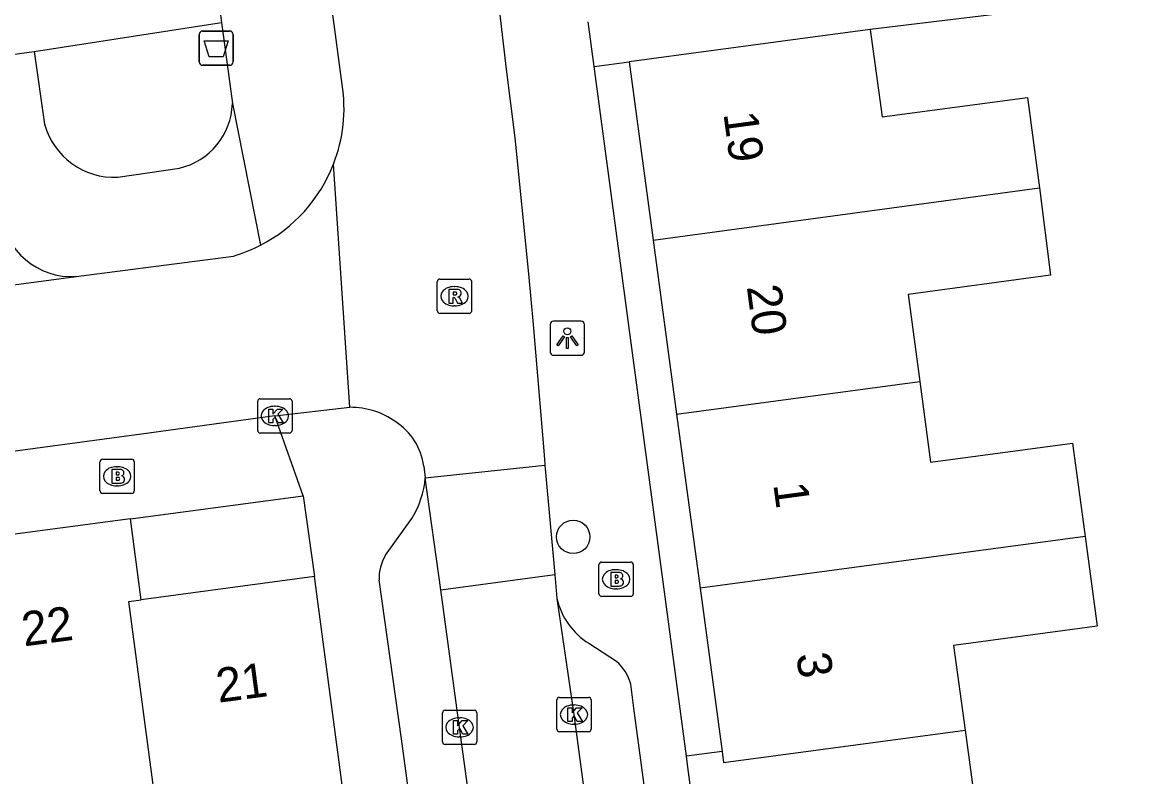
# Model space of a CAD drawing. Extents: x 163150 to 163546, y 380933 to 381635.
# Drawn here: x 163421.52 to 163453.85, y 381161.63 to 381183.65 of the extents above; entities that cross this region are included whole.
import ezdxf

# ---------------------------------------------------------------- set-up
doc = ezdxf.new("R2010")
doc.units = 0
for name, color, linetype in [('IMGEO_Afvalbak', 7, 'Continuous'), ('IMGEO_Boom', 7, 'Continuous'), ('IMGEO_Brandkraan', 7, 'Continuous'), ('IMGEO_Groenvoorziening', 7, 'Continuous'), ('IMGEO_Kolk', 7, 'Continuous'), ('IMGEO_Lichtpunt', 7, 'Continuous'), ('IMGEO_Pand', 7, 'Continuous'), ('IMGEO_Pand_nummerreeks', 7, 'Continuous'), ('IMGEO_Rijbaan_lokaal_open', 7, 'Continuous'), ('IMGEO_Rioolput', 7, 'Continuous'), ('IMGEO_Voetpad_open', 7, 'Continuous')]:
    doc.layers.add(name, color=color, linetype=linetype)

msp = doc.modelspace()

# ---------------------------------------------------------------- linework, layer by layer
at = {"layer": 'IMGEO_Afvalbak'}
for p, q in [((163426.782, 381183.393), (163427.572, 381183.393)), ((163427.572, 381183.393), (163426.782, 381183.393)), ((163426.682, 381182.493), (163426.682, 381183.293)), ((163426.682, 381183.293), (163426.682, 381182.493)), ((163427.672, 381183.293), (163427.672, 381182.493)), ((163427.672, 381182.493), (163427.672, 381183.293)), ((163427.572, 381182.393), (163426.782, 381182.393)), ((163426.782, 381182.393), (163427.572, 381182.393))]:
    msp.add_line(p, q, dxfattribs=at)
msp.add_lwpolyline([(163426.825, 381183.107), (163427.529, 381183.107), (163427.38, 381182.637), (163426.974, 381182.637), (163426.825, 381183.107)], dxfattribs=at)
for centre, start, end in [((163426.782, 381183.293), 90, 180), ((163426.782, 381183.293), 90, 180), ((163427.572, 381183.293), 0, 90), ((163427.572, 381183.293), 360, 90), ((163426.782, 381182.493), 180, 270), ((163426.782, 381182.493), 180, 270), ((163427.572, 381182.493), 270, 0), ((163427.572, 381182.493), 270, 0)]:
    msp.add_arc(centre, 0.1, start, end, dxfattribs=at)
at = {"layer": 'IMGEO_Boom'}
msp.add_circle((163437.586, 381168.632), 0.489, dxfattribs=at)
at = {"layer": 'IMGEO_Brandkraan'}
for p, q in [((163423.788, 381169.973), (163423.788, 381170.825)), ((163423.863, 381170.899), (163424.715, 381170.899)), ((163424.789, 381170.825), (163424.789, 381169.973)), ((163424.276, 381170.679), (163424.301, 381170.679)), ((163424.299, 381170.119), (163424.274, 381170.119)), ((163424.715, 381169.899), (163423.863, 381169.899)), ((163438.41, 381167.895), (163439.262, 381167.895)), ((163438.335, 381166.969), (163438.335, 381167.821)), ((163438.823, 381167.675), (163438.848, 381167.675)), ((163439.336, 381167.821), (163439.336, 381166.969)), ((163439.262, 381166.895), (163438.41, 381166.895)), ((163438.846, 381167.115), (163438.821, 381167.115))]:
    msp.add_line(p, q, dxfattribs=at)
for points in [[(163423.788, 381169.973), (163423.788, 381170.825)], [(163423.863, 381170.899), (163424.715, 381170.899)], [(163424.789, 381170.825), (163424.789, 381169.973)], [(163424.136, 381170.599), (163424.136, 381170.199), (163424.349, 381170.199)], [(163424.367, 381170.599), (163424.136, 381170.599)], [(163424.315, 381170.518), (163424.261, 381170.518), (163424.261, 381170.442)], [(163424.261, 381170.442), (163424.314, 381170.442)], [(163424.323, 381170.366), (163424.261, 381170.366), (163424.261, 381170.285)], [(163424.261, 381170.285), (163424.323, 381170.285)], [(163424.715, 381169.899), (163423.863, 381169.899)], [(163438.41, 381167.895), (163439.262, 381167.895)], [(163438.335, 381166.969), (163438.335, 381167.821)], [(163438.683, 381167.595), (163438.683, 381167.195), (163438.896, 381167.195)], [(163438.914, 381167.595), (163438.683, 381167.595)], [(163438.862, 381167.514), (163438.808, 381167.514), (163438.808, 381167.438)], [(163439.336, 381167.821), (163439.336, 381166.969)], [(163438.808, 381167.438), (163438.861, 381167.438)], [(163438.87, 381167.362), (163438.808, 381167.362), (163438.808, 381167.281)], [(163438.808, 381167.281), (163438.87, 381167.281)], [(163439.262, 381166.895), (163438.41, 381166.895)]]:
    msp.add_lwpolyline(points, dxfattribs=at)
for centre, radius, start, end in [((163423.865, 381170.823), 0.0765, 91.552, 178.448), ((163423.865, 381170.823), 0.0765, 91.552, 178.448), ((163424.713, 381170.823), 0.0765, 1.552, 88.448), ((163424.713, 381170.823), 0.0765, 1.552, 88.448), ((163424.316, 381170.48), 0.0379, 267.8285, 90.9355), ((163424.371, 381170.454), 0.145, 59.4692, 91.5367), ((163424.396, 381170.501), 0.0922, 285.5137, 58.1501), ((163424.324, 381170.325), 0.0404, 269.8759, 90.5077), ((163424.355, 381170.45), 0.251, 268.6676, 293.5347), ((163424.401, 381170.309), 0.105, 301.3115, 78.989), ((163423.865, 381169.975), 0.0765, 181.552, 268.448), ((163423.865, 381169.975), 0.0765, 181.552, 268.448), ((163424.713, 381169.975), 0.0765, 271.552, 358.448), ((163424.713, 381169.975), 0.0765, 271.552, 358.448), ((163438.412, 381167.819), 0.0765, 91.552, 178.448), ((163438.412, 381167.819), 0.0765, 91.552, 178.448), ((163439.26, 381167.819), 0.0765, 1.552, 88.448), ((163439.26, 381167.819), 0.0765, 1.552, 88.448), ((163438.863, 381167.476), 0.0379, 267.8285, 90.9355), ((163438.918, 381167.45), 0.145, 59.4692, 91.5367), ((163438.943, 381167.497), 0.0922, 285.5137, 58.1501), ((163438.871, 381167.321), 0.0404, 269.8759, 90.5077), ((163438.902, 381167.446), 0.251, 268.6676, 293.5347), ((163438.948, 381167.305), 0.105, 301.3115, 78.989), ((163438.412, 381166.971), 0.0765, 181.552, 268.448), ((163438.412, 381166.971), 0.0765, 181.552, 268.448), ((163439.26, 381166.971), 0.0765, 271.552, 358.448), ((163439.26, 381166.971), 0.0765, 271.552, 358.448)]:
    msp.add_arc(centre, radius, start, end, dxfattribs=at)
for centre, major_axis, ratio, start_param, end_param in [((163424.275, 381170.399), (-0.387, 0.002), 0.722429, 4.712389, 7.853982), ((163424.3, 381170.399), (-0.39, 0.002), 0.717154, 1.570796, 4.712389), ((163438.822, 381167.395), (-0.387, 0.002), 0.722429, 4.712389, 7.853982), ((163438.847, 381167.395), (-0.39, 0.002), 0.717154, 1.570796, 4.712389)]:
    msp.add_ellipse(centre, major_axis=major_axis, ratio=ratio, start_param=start_param, end_param=end_param, dxfattribs=at)
at = {"layer": 'IMGEO_Groenvoorziening'}
msp.add_lwpolyline([(163421.871, 381182.792), (163427.334, 381183.638)], dxfattribs=at)
at = {"layer": 'IMGEO_Kolk'}
for p, q in [((163428.386, 381171.736), (163428.386, 381172.588)), ((163428.461, 381172.662), (163429.313, 381172.662)), ((163428.874, 381172.442), (163428.899, 381172.442)), ((163429.387, 381172.588), (163429.387, 381171.736)), ((163428.897, 381171.882), (163428.872, 381171.882)), ((163429.313, 381171.662), (163428.461, 381171.662)), ((163437.108, 381163.02), (163437.108, 381163.872)), ((163437.183, 381163.946), (163438.035, 381163.946)), ((163437.596, 381163.726), (163437.621, 381163.726)), ((163438.109, 381163.872), (163438.109, 381163.02)), ((163433.773, 381162.646), (163433.773, 381163.498)), ((163433.848, 381163.572), (163434.7, 381163.572)), ((163434.261, 381163.352), (163434.286, 381163.352)), ((163434.774, 381163.498), (163434.774, 381162.646)), ((163437.619, 381163.166), (163437.594, 381163.166)), ((163434.284, 381162.792), (163434.259, 381162.792)), ((163438.035, 381162.946), (163437.183, 381162.946)), ((163434.7, 381162.572), (163433.848, 381162.572))]:
    msp.add_line(p, q, dxfattribs=at)
for points in [[(163428.386, 381171.736), (163428.386, 381172.588)], [(163428.461, 381172.662), (163429.313, 381172.662)], [(163428.707, 381172.362), (163428.83, 381172.362), (163428.83, 381172.211), (163428.96, 381172.362), (163429.124, 381172.362), (163428.978, 381172.211), (163429.131, 381171.962), (163428.979, 381171.962), (163428.894, 381172.126), (163428.83, 381172.059), (163428.83, 381171.962), (163428.707, 381171.962), (163428.707, 381172.362)], [(163429.387, 381172.588), (163429.387, 381171.736)], [(163429.313, 381171.662), (163428.461, 381171.662)], [(163437.108, 381163.02), (163437.108, 381163.872)], [(163437.183, 381163.946), (163438.035, 381163.946)], [(163437.429, 381163.646), (163437.552, 381163.646), (163437.552, 381163.495), (163437.682, 381163.646), (163437.846, 381163.646), (163437.7, 381163.495), (163437.853, 381163.246), (163437.701, 381163.246), (163437.616, 381163.41), (163437.552, 381163.343), (163437.552, 381163.246), (163437.429, 381163.246), (163437.429, 381163.646)], [(163438.109, 381163.872), (163438.109, 381163.02)], [(163433.773, 381162.646), (163433.773, 381163.498)], [(163433.848, 381163.572), (163434.7, 381163.572)], [(163434.774, 381163.498), (163434.774, 381162.646)], [(163434.094, 381163.272), (163434.217, 381163.272), (163434.217, 381163.121), (163434.347, 381163.272), (163434.511, 381163.272), (163434.365, 381163.121), (163434.518, 381162.872), (163434.366, 381162.872), (163434.281, 381163.036), (163434.217, 381162.969), (163434.217, 381162.872), (163434.094, 381162.872), (163434.094, 381163.272)], [(163438.035, 381162.946), (163437.183, 381162.946)], [(163434.7, 381162.572), (163433.848, 381162.572)]]:
    msp.add_lwpolyline(points, dxfattribs=at)
for centre, start, end in [((163428.463, 381172.586), 91.552, 178.448), ((163428.463, 381172.586), 91.552, 178.448), ((163429.311, 381172.586), 1.552, 88.448), ((163429.311, 381172.586), 1.552, 88.448), ((163428.463, 381171.738), 181.552, 268.448), ((163428.463, 381171.738), 181.552, 268.448), ((163429.311, 381171.738), 271.552, 358.448), ((163429.311, 381171.738), 271.552, 358.448), ((163437.185, 381163.87), 91.552, 178.448), ((163437.185, 381163.87), 91.552, 178.448), ((163438.033, 381163.87), 1.552, 88.448), ((163438.033, 381163.87), 1.552, 88.448), ((163433.85, 381163.496), 91.552, 178.448), ((163433.85, 381163.496), 91.552, 178.448), ((163434.698, 381163.496), 1.552, 88.448), ((163434.698, 381163.496), 1.552, 88.448), ((163437.185, 381163.022), 181.552, 268.448), ((163437.185, 381163.022), 181.552, 268.448), ((163438.033, 381163.022), 271.552, 358.448), ((163438.033, 381163.022), 271.552, 358.448), ((163433.85, 381162.648), 181.552, 268.448), ((163433.85, 381162.648), 181.552, 268.448), ((163434.698, 381162.648), 271.552, 358.448), ((163434.698, 381162.648), 271.552, 358.448)]:
    msp.add_arc(centre, 0.0765, start, end, dxfattribs=at)
for centre, major_axis, ratio, start_param, end_param in [((163428.873, 381172.162), (-0.387, 0.002), 0.722429, 4.712389, 7.853982), ((163428.898, 381172.162), (-0.39, 0.002), 0.717154, 1.570796, 4.712389), ((163437.595, 381163.446), (-0.387, 0.002), 0.722429, 4.712389, 7.853982), ((163437.62, 381163.446), (-0.39, 0.002), 0.717154, 1.570796, 4.712389), ((163434.26, 381163.072), (-0.387, 0.002), 0.722429, 4.712389, 7.853982), ((163434.285, 381163.072), (-0.39, 0.002), 0.717154, 1.570796, 4.712389)]:
    msp.add_ellipse(centre, major_axis=major_axis, ratio=ratio, start_param=start_param, end_param=end_param, dxfattribs=at)
at = {"layer": 'IMGEO_Lichtpunt'}
for p, q in [((163436.918, 381174.833), (163436.918, 381174.026)), ((163436.918, 381174.833), (163436.918, 381174.026)), ((163437.82, 381174.928), (163437.012, 381174.928)), ((163437.82, 381174.928), (163437.012, 381174.928)), ((163437.914, 381174.026), (163437.914, 381174.833)), ((163437.914, 381174.026), (163437.914, 381174.833)), ((163437.012, 381173.932), (163437.82, 381173.932)), ((163437.012, 381173.932), (163437.82, 381173.932))]:
    msp.add_line(p, q, dxfattribs=at)
for points in [[(163437.292, 381174.497), (163437.331, 381174.469), (163437.143, 381174.207), (163437.105, 381174.234), (163437.292, 381174.497)], [(163437.394, 381174.449), (163437.441, 381174.449), (163437.441, 381174.127), (163437.394, 381174.127), (163437.394, 381174.449)], [(163437.504, 381174.469), (163437.542, 381174.496), (163437.729, 381174.234), (163437.69, 381174.206), (163437.504, 381174.469)]]:
    msp.add_lwpolyline(points, dxfattribs=at)
msp.add_circle((163437.417, 381174.631), 0.0994, dxfattribs=at)
for centre, start, end in [((163437.012, 381174.833), 90, 180), ((163437.012, 381174.833), 90, 180), ((163437.82, 381174.833), 0, 90), ((163437.82, 381174.833), 0, 90), ((163437.012, 381174.026), 180, 270), ((163437.012, 381174.026), 180, 270), ((163437.82, 381174.026), 270, 0), ((163437.82, 381174.026), 270, 360)]:
    msp.add_arc(centre, 0.0946, start, end, dxfattribs=at)
at = {"layer": 'IMGEO_Pand'}
for points in [[(163446.248, 381183.436), (163444.133, 381183.152), (163439.219, 381182.492)], [(163446.248, 381183.436), (163446.591, 381180.885), (163450.83, 381181.455), (163451.185, 381178.818)], [(163439.219, 381182.492), (163439.918, 381177.291)], [(163439.918, 381177.291), (163451.185, 381178.818)], [(163451.185, 381178.818), (163451.505, 381176.266), (163447.35, 381175.704), (163447.692, 381173.162)], [(163439.918, 381177.291), (163440.601, 381172.211)], [(163440.601, 381172.211), (163447.692, 381173.162)], [(163447.692, 381173.162), (163448.007, 381170.814), (163452.148, 381171.371), (163452.515, 381168.638)], [(163440.601, 381172.211), (163441.285, 381167.13)], [(163424.677, 381169.157), (163424.31, 381169.108), (163419.25, 381168.435)], [(163424.991, 381166.799), (163424.677, 381169.157)], [(163452.515, 381168.638), (163441.285, 381167.13)], [(163452.515, 381168.638), (163452.867, 381166.023), (163448.679, 381165.459), (163449.01, 381162.995)], [(163430.04, 381167.473), (163424.991, 381166.799)], [(163431.015, 381160.154), (163430.04, 381167.473)], [(163441.285, 381167.13), (163441.925, 381162.367)], [(163425.955, 381156.788), (163424.625, 381166.75), (163424.991, 381166.799)], [(163441.925, 381162.367), (163441.968, 381162.05), (163449.01, 381162.995)], [(163449.01, 381162.995), (163449.331, 381160.607), (163453.482, 381161.165), (163453.833, 381158.56), (163453.845, 381158.471)], [(163441.925, 381162.367), (163440.885, 381162.228)], [(163441.612, 381156.819), (163440.928, 381161.91), (163440.885, 381162.228)]]:
    msp.add_lwpolyline(points, dxfattribs=at)
at = {"layer": 'IMGEO_Rijbaan_lokaal_open'}
for points in [[(163430.773, 381218.81), (163432.818, 381203.407), (163434.853, 381188.435), (163435.404, 381184.201), (163435.633, 381182.277), (163435.88, 381180.272), (163436.282, 381176.303), (163436.423, 381174.825), (163436.736, 381171.03), (163436.749, 381170.87), (163436.756, 381170.797), (163436.763, 381170.724)], [(163430.851, 381181.833), (163430.333, 381185.704)], [(163431.075, 381172.412), (163430.598, 381179.51)], [(163423.091, 381176.226), (163427.684, 381176.827)], [(163394.422, 381172.398), (163423.091, 381176.226)], [(163428.886, 381172.164), (163431.075, 381172.412)], [(163428.886, 381172.164), (163424.996, 381171.625), (163360.74, 381162.963)], [(163433.227, 381170.697), (163433.273, 381170.357)], [(163433.273, 381170.357), (163436.763, 381170.724)], [(163436.763, 381170.724), (163437.048, 381167.531)], [(163433.722, 381167.087), (163433.273, 381170.357)], [(163433.722, 381167.087), (163437.048, 381167.531)], [(163437.048, 381167.531), (163437.11, 381166.833)], [(163443.052, 381097.331), (163442.364, 381103.407), (163439.567, 381124.075), (163436.817, 381144.486), (163434.274, 381163.073), (163433.722, 381167.087)], [(163437.11, 381166.833), (163437.609, 381163.446), (163439.859, 381146.552), (163442.846, 381124.409), (163445.622, 381103.925), (163446.393, 381097.771)]]:
    msp.add_lwpolyline(points, dxfattribs=at)
for centre, radius, start, end in [((163426.406, 381181.142), 4.498, 338.7298, 8.8389), ((163426.402, 381181.144), 4.503, 297.2797, 338.7245), ((163426.431, 381181.065), 4.419, 286.4669, 297.4136), ((163431.094, 381170.142), 2.27, 54.4921, 90.4732), ((163431.429, 381170.467), 1.813, 7.2911, 57.1567)]:
    msp.add_arc(centre, radius, start, end, dxfattribs=at)
at = {"layer": 'IMGEO_Rioolput'}
for p, q in [((163433.624, 381175.228), (163433.624, 381176.08)), ((163433.699, 381176.154), (163434.551, 381176.154)), ((163434.112, 381175.934), (163434.137, 381175.934)), ((163434.625, 381176.08), (163434.625, 381175.228)), ((163434.135, 381175.374), (163434.11, 381175.374)), ((163434.551, 381175.154), (163433.699, 381175.154))]:
    msp.add_line(p, q, dxfattribs=at)
for points in [[(163433.624, 381175.228), (163433.624, 381176.08)], [(163433.699, 381176.154), (163434.551, 381176.154)], [(163434.625, 381176.08), (163434.625, 381175.228)], [(163434.213, 381175.852), (163433.961, 381175.854), (163433.961, 381175.454)], [(163433.961, 381175.454), (163434.085, 381175.454), (163434.085, 381175.616), (163434.096, 381175.616)], [(163434.139, 381175.773), (163434.085, 381175.773), (163434.085, 381175.692)], [(163434.085, 381175.692), (163434.137, 381175.692)], [(163434.143, 381175.587), (163434.214, 381175.454), (163434.354, 381175.454), (163434.289, 381175.58)], [(163434.551, 381175.154), (163433.699, 381175.154)]]:
    msp.add_lwpolyline(points, dxfattribs=at)
for centre, radius, start, end in [((163433.701, 381176.078), 0.0765, 91.552, 178.448), ((163433.701, 381176.078), 0.0765, 91.552, 178.448), ((163434.549, 381176.078), 0.0765, 1.552, 88.448), ((163434.549, 381176.078), 0.0765, 1.552, 88.448), ((163434.095, 381175.563), 0.0533, 26.0293, 88.6989), ((163434.121, 381175.881), 0.19, 274.7715, 282.9687), ((163434.145, 381175.677), 0.0964, 77.0061, 93.1865), ((163434.159, 381175.734), 0.0378, 276.6634, 79.6772), ((163434.212, 381175.742), 0.109, 350.3612, 89.416), ((163434.21, 381175.742), 0.112, 277.5842, 350.9817), ((163434.194, 381175.527), 0.108, 29.5134, 73.7905), ((163433.701, 381175.23), 0.0765, 181.552, 268.448), ((163433.701, 381175.23), 0.0765, 181.552, 268.448), ((163434.549, 381175.23), 0.0765, 271.552, 358.448), ((163434.549, 381175.23), 0.0765, 271.552, 358.448)]:
    msp.add_arc(centre, radius, start, end, dxfattribs=at)
for centre, major_axis, ratio, start_param, end_param in [((163434.111, 381175.654), (-0.387, 0.002), 0.722429, 4.712389, 7.853982), ((163434.136, 381175.654), (-0.39, 0.002), 0.717154, 1.570796, 4.712389)]:
    msp.add_ellipse(centre, major_axis=major_axis, ratio=ratio, start_param=start_param, end_param=end_param, dxfattribs=at)
at = {"layer": 'IMGEO_Voetpad_open'}
for points in [[(163422.878, 381217.111), (163426.448, 381190.297), (163426.58, 381189.302), (163427.334, 381183.638)], [(163446.073, 381184.742), (163451.409, 381185.441), (163452.457, 381184.186), (163446.248, 381183.436)], [(163427.334, 381183.638), (163427.649, 381181.274)], [(163438.198, 381182.356), (163438.023, 381183.666)], [(163394.068, 381179.029), (163416.481, 381182.062), (163417.426, 381182.19), (163421.871, 381182.792)], [(163421.871, 381182.792), (163422.171, 381180.674)], [(163438.198, 381182.356), (163439.219, 381182.492)], [(163440.885, 381162.228), (163438.198, 381182.356)], [(163427.649, 381181.274), (163428.466, 381177.142)], [(163424.308, 381179.127), (163426.103, 381179.391)], [(163429.716, 381169.834), (163428.886, 381172.164)], [(163424.677, 381169.157), (163429.716, 381169.834)], [(163429.716, 381169.834), (163430.04, 381167.473)], [(163432.113, 381168.096), (163432.882, 381169.168)], [(163441.023, 381099.453), (163440.624, 381103.205), (163437.819, 381123.795), (163435.103, 381144.087), (163432.575, 381162.741), (163431.927, 381167.376)], [(163438.851, 381164.991), (163438.039, 381165.525)], [(163447.843, 381100.283), (163447.373, 381104.275), (163444.508, 381125.688), (163441.66, 381146.506), (163439.349, 381163.632), (163439.266, 381164.329)]]:
    msp.add_lwpolyline(points, dxfattribs=at)
for centre, radius, start, end in [((163425.656, 381181.334), 1.994, 282.9625, 358.2634), ((163424.207, 381181.237), 2.112, 195.4506, 272.7469), ((163422.979, 381178.336), 2.113, 186.6483, 273.0303), ((163430.575, 381170.585), 2.708, 328.4325, 355.1609), ((163433.172, 381167.438), 1.246, 148.1582, 182.8723), ((163439.161, 381167.306), 2.105, 192.9815, 237.7867), ((163437.976, 381163.982), 1.336, 15.0771, 49.0891)]:
    msp.add_arc(centre, radius, start, end, dxfattribs=at)

# ---------------------------------------------------------------- texts
at = {"layer": 'IMGEO_Pand_nummerreeks'}
for s, rotation, p in [('19', 277.656, (163441.964, 381180.986)), ('20', 277.656, (163442.644, 381175.933)), ('1', 277.6601, (163443.419, 381170.166)), ('22', 7.5802, (163421.574, 381165.434)), ('21', 7.6031, (163427.242, 381163.79)), ('3', 277.6602, (163444.087, 381165.199))]:
    msp.add_text(s, height=1, rotation=rotation, dxfattribs=at).set_placement(p)

doc.saveas('drawing.dxf')
